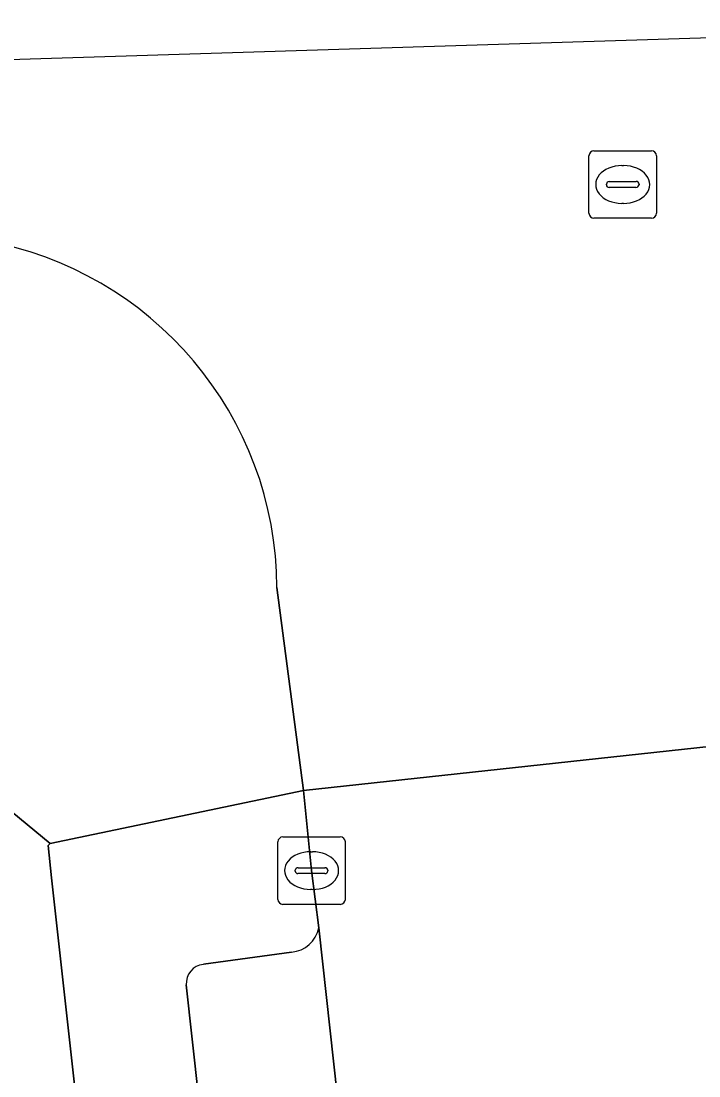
# Model space of a CAD drawing. Extents: x 159960 to 160866, y 382700 to 383354.
# Drawn here: x 160062.11 to 160072.16, y 383276.15 to 383291.78 of the extents above; entities that cross this region are included whole.
import ezdxf

# ---------------------------------------------------------------- set-up
doc = ezdxf.new("R2010")
doc.units = 0
for name, color, linetype in [('IMGEO_Kolk', 7, 'Continuous'), ('IMGEO_Pand', 7, 'Continuous'), ('IMGEO_Parkeervlak_open', 7, 'Continuous'), ('IMGEO_Rijbaan_lokaal_open', 7, 'Continuous'), ('IMGEO_Rioolput', 7, 'Continuous'), ('IMGEO_Voetpad_open', 7, 'Continuous')]:
    doc.layers.add(name, color=color, linetype=linetype)

msp = doc.modelspace()

# ---------------------------------------------------------------- linework, layer by layer
at = {"layer": 'IMGEO_Kolk'}
for p, q in [((160065.993, 383279.694), (160066.845, 383279.694)), ((160065.918, 383278.768), (160065.918, 383279.62)), ((160066.919, 383279.62), (160066.919, 383278.768)), ((160066.406, 383279.474), (160066.431, 383279.474)), ((160066.177, 383279.188), (160066.177, 383279.2)), ((160066.22, 383279.237), (160066.618, 383279.237)), ((160066.661, 383279.2), (160066.661, 383279.188)), ((160066.615, 383279.151), (160066.217, 383279.151)), ((160066.429, 383278.914), (160066.404, 383278.914)), ((160066.845, 383278.694), (160065.993, 383278.694))]:
    msp.add_line(p, q, dxfattribs=at)
for points in [[(160065.993, 383279.694), (160066.845, 383279.694)], [(160065.918, 383278.768), (160065.918, 383279.62)], [(160066.919, 383279.62), (160066.919, 383278.768)], [(160066.845, 383278.694), (160065.993, 383278.694)]]:
    msp.add_lwpolyline(points, dxfattribs=at)
for centre, radius, start, end in [((160065.995, 383279.618), 0.0765, 91.552, 178.448), ((160065.995, 383279.618), 0.0765, 91.552, 178.448), ((160066.843, 383279.618), 0.0765, 1.552, 88.448), ((160066.843, 383279.618), 0.0765, 1.552, 88.448), ((160066.217, 383279.197), 0.0403, 85.8775, 175.7526), ((160066.622, 383279.199), 0.0386, 1.7309, 96.639), ((160066.214, 383279.187), 0.0366, 178.938, 274.7102), ((160066.618, 383279.194), 0.043, 264.8664, 352.4533), ((160065.995, 383278.77), 0.0765, 181.552, 268.448), ((160065.995, 383278.77), 0.0765, 181.552, 268.448), ((160066.843, 383278.77), 0.0765, 271.552, 358.448), ((160066.843, 383278.77), 0.0765, 271.552, 358.448)]:
    msp.add_arc(centre, radius, start, end, dxfattribs=at)
for centre, major_axis, ratio, start_param, end_param in [((160066.405, 383279.194), (-0.387, 0.002), 0.722429, 4.712389, 7.853982), ((160066.43, 383279.194), (-0.39, 0.002), 0.717154, 1.570796, 4.712389)]:
    msp.add_ellipse(centre, major_axis=major_axis, ratio=ratio, start_param=start_param, end_param=end_param, dxfattribs=at)
at = {"layer": 'IMGEO_Pand'}
msp.add_lwpolyline([(160063.376, 383271.746), (160062.564, 383279.089), (160062.511, 383279.566), (160062.543, 383279.597), (160061.373, 383280.559), (160061.342, 383280.521), (160053.242, 383279.684), (160056.017, 383253.898), (160065.133, 383254.986), (160064.297, 383262.679)], close=True, dxfattribs=at)
at = {"layer": 'IMGEO_Parkeervlak_open'}
for points in [[(160069.226, 383253.828), (160066.525, 383278.346)], [(160066.121, 383277.986), (160064.814, 383277.805)], [(160064.56, 383277.501), (160067.123, 383254.29)]]:
    msp.add_lwpolyline(points, dxfattribs=at)
for centre, radius, start, end in [((160066.085, 383278.433), 0.449, 274.6443, 348.7635), ((160064.846, 383277.52), 0.286, 96.3771, 183.8636)]:
    msp.add_arc(centre, radius, start, end, dxfattribs=at)
at = {"layer": 'IMGEO_Rijbaan_lokaal_open'}
for points in [[(160077.995, 383288.823), (160077.991, 383290.562), (160080.248, 383290.596), (160080.231, 383291.783), (160059.246, 383291.123)], [(160065.906, 383283.389), (160066.298, 383280.383), (160072.54, 383281.057), (160072.322, 383283.202)], [(160076.86, 383240.869), (160076.553, 383243.771), (160075.892, 383250), (160075.85, 383250.385), (160075.453, 383254.2), (160075.159, 383257.527), (160073.105, 383276.032), (160072.684, 383279.818), (160072.54, 383281.057), (160066.298, 383280.383), (160066.419, 383279.194), (160066.525, 383278.346), (160069.226, 383253.828), (160069.289, 383253.24), (160069.417, 383252.045), (160069.628, 383250), (160069.813, 383248.286), (160070.049, 383246.094), (160070.744, 383239.336)]]:
    msp.add_lwpolyline(points, dxfattribs=at)
msp.add_arc((160060.667, 383283.366), 5.239, 0.2554, 80.1994, dxfattribs=at)
at = {"layer": 'IMGEO_Rioolput'}
for p, q in [((160070.606, 383289.862), (160071.458, 383289.862)), ((160070.531, 383288.936), (160070.531, 383289.788)), ((160071.532, 383289.788), (160071.532, 383288.936)), ((160071.019, 383289.642), (160071.044, 383289.642)), ((160070.79, 383289.356), (160070.79, 383289.368)), ((160070.833, 383289.405), (160071.231, 383289.405)), ((160071.274, 383289.368), (160071.274, 383289.356)), ((160071.228, 383289.319), (160070.83, 383289.319)), ((160071.042, 383289.082), (160071.017, 383289.082)), ((160071.458, 383288.862), (160070.606, 383288.862))]:
    msp.add_line(p, q, dxfattribs=at)
for points in [[(160070.606, 383289.862), (160071.458, 383289.862)], [(160070.531, 383288.936), (160070.531, 383289.788)], [(160071.532, 383289.788), (160071.532, 383288.936)], [(160071.458, 383288.862), (160070.606, 383288.862)]]:
    msp.add_lwpolyline(points, dxfattribs=at)
for centre, radius, start, end in [((160070.608, 383289.786), 0.0765, 91.552, 178.448), ((160070.608, 383289.786), 0.0765, 91.552, 178.448), ((160071.456, 383289.786), 0.0765, 1.552, 88.448), ((160071.456, 383289.786), 0.0765, 1.552, 88.448), ((160070.83, 383289.365), 0.0403, 85.8775, 175.7526), ((160071.235, 383289.367), 0.0386, 1.7309, 96.639), ((160070.827, 383289.355), 0.0366, 178.938, 274.7102), ((160071.231, 383289.362), 0.043, 264.8664, 352.4533), ((160070.608, 383288.938), 0.0765, 181.552, 268.448), ((160070.608, 383288.938), 0.0765, 181.552, 268.448), ((160071.456, 383288.938), 0.0765, 271.552, 358.448), ((160071.456, 383288.938), 0.0765, 271.552, 358.448)]:
    msp.add_arc(centre, radius, start, end, dxfattribs=at)
for centre, major_axis, ratio, start_param, end_param in [((160071.018, 383289.362), (-0.387, 0.002), 0.722429, 4.712389, 7.853982), ((160071.043, 383289.362), (-0.39, 0.002), 0.717154, 1.570796, 4.712389)]:
    msp.add_ellipse(centre, major_axis=major_axis, ratio=ratio, start_param=start_param, end_param=end_param, dxfattribs=at)
at = {"layer": 'IMGEO_Voetpad_open'}
for points in [[(159996.758, 383283.546), (160000, 383283.499), (160019.606, 383283.216), (160020.642, 383277.254), (160021.414, 383277.287), (160027.145, 383277.532), (160033.368, 383277.799), (160034.427, 383277.894), (160040.495, 383278.49), (160046.395, 383279.069), (160047.368, 383279.124), (160052.517, 383279.609), (160053.242, 383279.684), (160061.342, 383280.521), (160061.373, 383280.559), (160062.543, 383279.597), (160066.298, 383280.383), (160065.906, 383283.389)], [(160066.419, 383279.194), (160066.298, 383280.383), (160062.543, 383279.597), (160062.511, 383279.566), (160062.564, 383279.089), (160063.376, 383271.746), (160064.297, 383262.679), (160065.133, 383254.986), (160065.487, 383251.722), (160069.289, 383253.24), (160069.226, 383253.828)], [(160066.525, 383278.346), (160066.419, 383279.194)], [(160064.814, 383277.805), (160066.121, 383277.986)], [(160067.123, 383254.29), (160064.56, 383277.501)]]:
    msp.add_lwpolyline(points, dxfattribs=at)
for centre, radius, start, end in [((160060.667, 383283.366), 5.239, 0.2554, 80.1994), ((160066.085, 383278.433), 0.449, 274.6443, 348.7635), ((160064.846, 383277.52), 0.286, 96.3771, 183.8636)]:
    msp.add_arc(centre, radius, start, end, dxfattribs=at)

doc.saveas('drawing.dxf')
